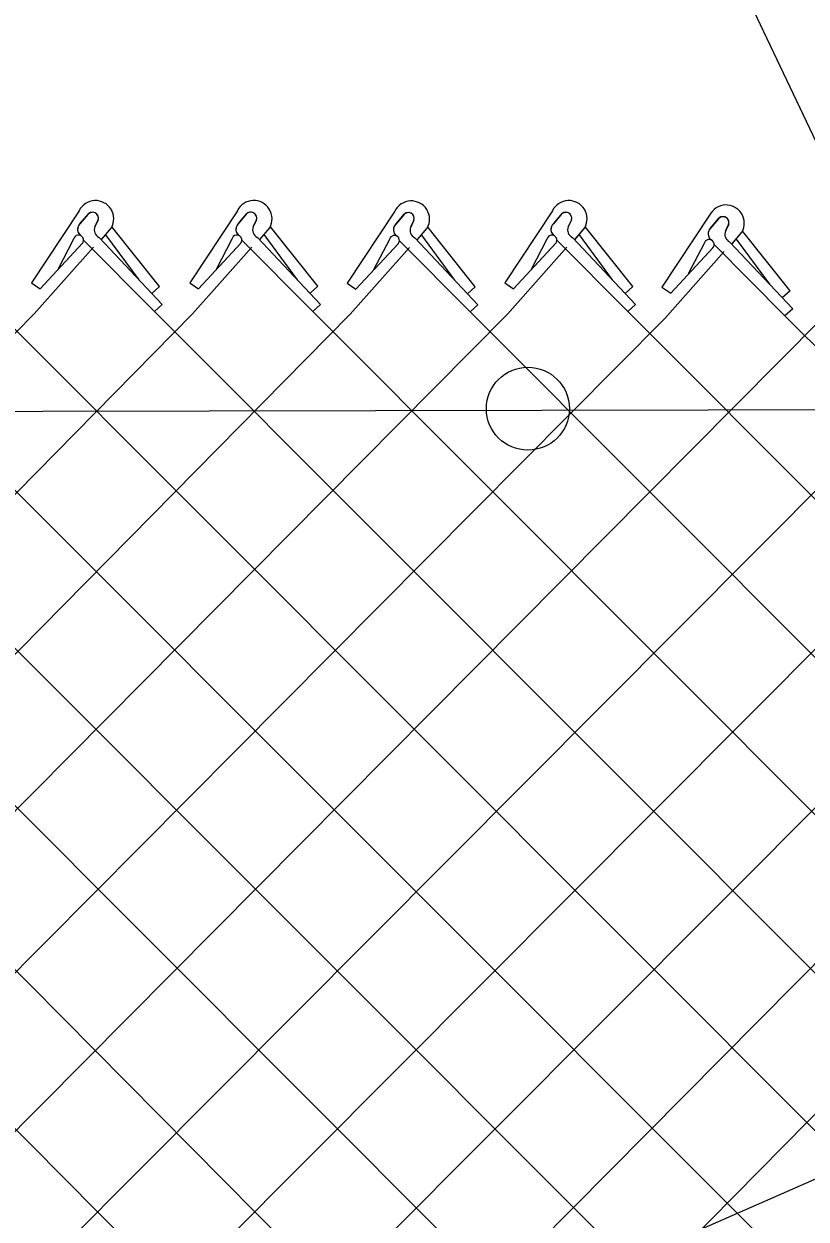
# Model space of a CAD drawing. Extents: x 0 to 2.85, y -0.1 to 1.83.
# Drawn here: x 1.198 to 1.238, y 1.3511 to 1.4121 of the extents above; entities that cross this region are included whole.
import ezdxf

# ---------------------------------------------------------------- set-up
doc = ezdxf.new("R2010")
doc.units = 0
for name, color, linetype in [('CT_Dimensions', 7, 'Continuous'), ('sb_Chainlink Fence', 7, 'Continuous'), ('sb_Existing Structural Steel', 7, 'Continuous')]:
    doc.layers.add(name, color=color, linetype=linetype)

msp = doc.modelspace()

# ---------------------------------------------------------------- linework, layer by layer
at = {"layer": 'CT_Dimensions'}
msp.add_line((1.2598190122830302, 1.3611776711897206), (1.1955985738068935, 1.4963755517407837), dxfattribs=at)
at = {"layer": 'sb_Chainlink Fence'}
for p, q in [((1.2007886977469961, 1.4025966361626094), (1.1983522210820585, 1.3989077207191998)), ((1.200836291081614, 1.4019278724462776), (1.2012814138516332, 1.4024549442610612)), ((1.201240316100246, 1.4024116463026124), (1.200836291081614, 1.4019278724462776)), ((1.201762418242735, 1.4021261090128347), (1.2015988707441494, 1.4017718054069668)), ((1.2015994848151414, 1.4017843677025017), (1.2017620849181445, 1.4021180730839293)), ((1.2088813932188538, 1.4025994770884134), (1.206444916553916, 1.398910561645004)), ((1.2089289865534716, 1.4019307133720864), (1.2093741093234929, 1.4024577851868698)), ((1.2093330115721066, 1.4024144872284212), (1.2089289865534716, 1.4019307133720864)), ((1.2098551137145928, 1.4021289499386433), (1.209691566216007, 1.4017746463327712)), ((1.2096921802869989, 1.4017872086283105), (1.2098547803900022, 1.4021209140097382)), ((1.2169348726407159, 1.4025790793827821), (1.214498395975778, 1.3988901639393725)), ((1.2169824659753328, 1.4019103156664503), (1.217427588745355, 1.4024373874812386)), ((1.2173864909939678, 1.402394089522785), (1.2169824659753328, 1.4019103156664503)), ((1.2179085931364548, 1.4021085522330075), (1.217745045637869, 1.4017542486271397)), ((1.217745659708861, 1.4017668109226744), (1.2179082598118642, 1.402100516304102)), ((1.2249891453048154, 1.4025956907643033), (1.2225526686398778, 1.398906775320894)), ((1.2250367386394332, 1.4019269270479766), (1.2254818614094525, 1.4024539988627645)), ((1.225440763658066, 1.4024107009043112), (1.2250367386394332, 1.4019269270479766)), ((1.2259628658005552, 1.4021251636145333), (1.2257993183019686, 1.4017708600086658)), ((1.2257999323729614, 1.4017834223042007), (1.2259625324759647, 1.4021171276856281)), ((1.2330269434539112, 1.4023717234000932), (1.2305904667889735, 1.3986828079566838)), ((1.233074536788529, 1.4017029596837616), (1.2335196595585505, 1.4022300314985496)), ((1.2334785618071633, 1.4021867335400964), (1.233074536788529, 1.4017029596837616)), ((1.2019457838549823, 1.4011368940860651), (1.2024409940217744, 1.4017231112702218)), ((1.201952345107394, 1.4011458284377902), (1.2024434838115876, 1.4017251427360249)), ((1.2024409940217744, 1.4017231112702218), (1.2024774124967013, 1.401791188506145)), ((1.2024774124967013, 1.401791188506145), (1.2025084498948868, 1.4018640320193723)), ((1.2049017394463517, 1.3987317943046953), (1.2024889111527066, 1.401766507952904)), ((1.2100384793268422, 1.401139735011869), (1.210533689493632, 1.4017259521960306)), ((1.2100450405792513, 1.4011486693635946), (1.2105361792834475, 1.4017279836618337)), ((1.210533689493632, 1.4017259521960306), (1.210570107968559, 1.4017940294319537)), ((1.210570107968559, 1.4017940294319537), (1.2106011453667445, 1.401866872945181)), ((1.2129944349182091, 1.3987346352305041), (1.2105816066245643, 1.401769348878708)), ((1.218091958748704, 1.4011193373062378), (1.218587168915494, 1.4017055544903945)), ((1.2180985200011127, 1.4011282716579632), (1.2185896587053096, 1.4017075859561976)), ((1.218587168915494, 1.4017055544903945), (1.218623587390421, 1.4017736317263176)), ((1.218623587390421, 1.4017736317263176), (1.2186546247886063, 1.401846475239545)), ((1.2210479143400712, 1.398714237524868), (1.2186350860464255, 1.4017489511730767)), ((1.2261462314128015, 1.401135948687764), (1.2266414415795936, 1.4017221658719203)), ((1.2261527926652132, 1.4011448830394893), (1.2266439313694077, 1.4017241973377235)), ((1.2266414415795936, 1.4017221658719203), (1.2266778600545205, 1.4017902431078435)), ((1.2266778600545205, 1.4017902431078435), (1.2267088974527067, 1.401863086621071)), ((1.2291021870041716, 1.398730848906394), (1.2266893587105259, 1.4017655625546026)), ((1.2340006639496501, 1.4019011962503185), (1.2338371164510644, 1.4015468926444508)), ((1.2338377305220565, 1.4015594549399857), (1.2340003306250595, 1.4018931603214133)), ((1.2341840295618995, 1.400911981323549), (1.2346792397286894, 1.4014981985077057)), ((1.234190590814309, 1.4009209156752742), (1.2346817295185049, 1.4015002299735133)), ((1.2346792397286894, 1.4014981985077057), (1.2347156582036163, 1.4015662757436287)), ((1.2347156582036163, 1.4015662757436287), (1.2347466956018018, 1.401639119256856)), ((1.2371399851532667, 1.3985068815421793), (1.2347271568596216, 1.401541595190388)), ((1.1987981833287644, 1.3986030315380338), (1.2009679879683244, 1.400940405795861)), ((1.1987981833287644, 1.3986030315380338), (1.2009541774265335, 1.4009266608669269)), ((1.2005113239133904, 1.4011411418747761), (1.1996996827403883, 1.3995895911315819)), ((1.2010129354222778, 1.4010899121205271), (1.2046402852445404, 1.3974471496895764)), ((1.201810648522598, 1.4012324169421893), (1.2050360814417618, 1.3978058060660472)), ((1.2038627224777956, 1.39906385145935), (1.2021656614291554, 1.4013738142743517)), ((1.2068908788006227, 1.398605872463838), (1.209060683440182, 1.4009432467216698)), ((1.2068908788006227, 1.398605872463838), (1.209046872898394, 1.4009295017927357)), ((1.2086040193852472, 1.401143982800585), (1.2077923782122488, 1.3995924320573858)), ((1.2091056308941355, 1.4010927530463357), (1.212732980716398, 1.3974499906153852)), ((1.2099033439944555, 1.401235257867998), (1.2131287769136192, 1.3978086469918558)), ((1.2119554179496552, 1.399066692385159), (1.2102583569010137, 1.4013766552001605)), ((1.2149443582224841, 1.3985854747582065), (1.2171141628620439, 1.4009228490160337)), ((1.2149443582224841, 1.3985854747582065), (1.2171003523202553, 1.4009091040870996)), ((1.2166574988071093, 1.4011235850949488), (1.2158458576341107, 1.3995720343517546)), ((1.2171591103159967, 1.4010723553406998), (1.2207864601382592, 1.397429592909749)), ((1.2179568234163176, 1.401214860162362), (1.2211822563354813, 1.39778824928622)), ((1.2200088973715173, 1.3990462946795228), (1.2183118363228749, 1.4013562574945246)), ((1.2229986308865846, 1.398602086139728), (1.2251684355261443, 1.4009394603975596)), ((1.2229986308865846, 1.398602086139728), (1.2251546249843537, 1.4009257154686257)), ((1.2247117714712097, 1.4011401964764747), (1.2239001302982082, 1.3995886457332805)), ((1.225213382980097, 1.4010889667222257), (1.2288407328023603, 1.3974462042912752)), ((1.226011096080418, 1.401231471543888), (1.229236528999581, 1.397804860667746)), ((1.2280631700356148, 1.3990629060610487), (1.2263661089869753, 1.4013728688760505)), ((1.2327495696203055, 1.4009162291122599), (1.2319379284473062, 1.3993646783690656)), ((1.234048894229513, 1.401007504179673), (1.2372743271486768, 1.3975808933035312)), ((1.2361009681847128, 1.3988389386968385), (1.2344039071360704, 1.4011489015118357)), ((1.1984962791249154, 1.397320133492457), (1.2015316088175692, 1.4007377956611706)), ((1.206588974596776, 1.3973229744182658), (1.2096243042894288, 1.4007406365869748)), ((1.2146424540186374, 1.3973025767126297), (1.2176777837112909, 1.4007202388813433)), ((1.2226967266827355, 1.3973191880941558), (1.2257320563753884, 1.4007368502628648)), ((1.2307345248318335, 1.3970952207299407), (1.2337698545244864, 1.4005128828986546)), ((1.2310364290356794, 1.3983781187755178), (1.2332062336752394, 1.4007154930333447)), ((1.2310364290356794, 1.3983781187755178), (1.2331924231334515, 1.4007017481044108)), ((1.2332511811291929, 1.400864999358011), (1.2368785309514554, 1.3972222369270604)), ((1.1983522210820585, 1.3989077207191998), (1.1987981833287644, 1.3986030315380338)), ((1.2049017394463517, 1.3987317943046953), (1.2045059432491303, 1.3983731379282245)), ((1.206444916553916, 1.398910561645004), (1.2068908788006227, 1.398605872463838)), ((1.2129944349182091, 1.3987346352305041), (1.2125986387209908, 1.3983759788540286)), ((1.214498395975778, 1.3988901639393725), (1.2149443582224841, 1.3985854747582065)), ((1.2210479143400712, 1.398714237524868), (1.220652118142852, 1.3983555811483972)), ((1.2225526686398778, 1.398906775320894), (1.2229986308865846, 1.398602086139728)), ((1.2291021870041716, 1.398730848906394), (1.2287063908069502, 1.3983721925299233)), ((1.2305904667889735, 1.3986828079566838), (1.2310364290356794, 1.3983781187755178)), ((1.2371399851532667, 1.3985068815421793), (1.2367441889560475, 1.3981482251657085)), ((1.172460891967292, 1.2895324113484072), (1.2796712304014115, 1.3982683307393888)), ((1.0912035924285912, 1.2888168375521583), (1.1984962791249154, 1.397320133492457)), ((1.1002060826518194, 1.2893415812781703), (1.206588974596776, 1.3973229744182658)), ((1.108258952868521, 1.2893472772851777), (1.2146424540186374, 1.3973025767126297)), ((1.1159008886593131, 1.2895891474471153), (1.2226967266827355, 1.3973191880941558)), ((1.1558672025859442, 1.3977095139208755), (1.2636071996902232, 1.2889921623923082)), ((1.1639200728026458, 1.3977038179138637), (1.2718940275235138, 1.2887328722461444)), ((1.1720127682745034, 1.3977066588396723), (1.279386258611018, 1.2902100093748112)), ((1.1800662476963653, 1.3976862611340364), (1.2877191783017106, 1.2899658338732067)), ((1.188120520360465, 1.3977028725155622), (1.2955973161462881, 1.2901616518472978)), ((1.1965874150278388, 1.3974528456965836), (1.3040279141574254, 1.2898737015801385)), ((1.2050360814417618, 1.3978058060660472), (1.2046402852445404, 1.3974471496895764)), ((1.2046402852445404, 1.3974471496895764), (1.3122445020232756, 1.2897105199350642)), ((1.2131287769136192, 1.3978086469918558), (1.212732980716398, 1.3974499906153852)), ((1.212732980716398, 1.3974499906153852), (1.3200207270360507, 1.2899730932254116)), ((1.2211822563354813, 1.39778824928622), (1.2207864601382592, 1.397429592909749)), ((1.2207864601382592, 1.397429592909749), (1.3280237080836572, 1.289982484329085)), ((1.229236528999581, 1.397804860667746), (1.2288407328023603, 1.3974462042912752)), ((1.2288407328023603, 1.3974462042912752), (1.3360612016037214, 1.2900584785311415)), ((1.2372743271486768, 1.3975808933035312), (1.2368785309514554, 1.3972222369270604)), ((1.2368785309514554, 1.3972222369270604), (1.3441233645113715, 1.2900570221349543)), ((1.123954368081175, 1.2896095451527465), (1.2307345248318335, 1.3970952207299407)), ((1.1320086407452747, 1.2895929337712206), (1.2387887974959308, 1.397111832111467)), ((1.1400710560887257, 1.289533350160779), (1.2471160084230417, 1.3969920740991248)), ((1.1481277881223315, 1.2895781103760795), (1.2551688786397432, 1.396986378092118)), ((1.1612766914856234, 1.294695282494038), (1.263261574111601, 1.3969892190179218)), ((1.1644074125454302, 1.289512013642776), (1.2712139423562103, 1.3971690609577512))]:
    msp.add_line(p, q, dxfattribs=at)
for centre, radius, start, end in [((1.2016271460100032, 1.4021818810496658), 0.0009354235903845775, 330.7731305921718, 153.67978342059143), ((1.2097198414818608, 1.4021847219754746), 0.0009354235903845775, 330.7731305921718, 153.67978342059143), ((1.217773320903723, 1.4021643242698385), 0.0009354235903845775, 330.7731305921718, 153.67978342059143), ((1.2258275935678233, 1.4021809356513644), 0.0009354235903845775, 330.7731305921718, 153.67978342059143), ((1.2338653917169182, 1.4019569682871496), 0.0009354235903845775, 330.7731305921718, 153.67978342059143), ((1.2014731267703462, 1.402217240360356), 0.00030330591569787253, 342.5147558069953, 140.13680881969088), ((1.2014742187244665, 1.4022186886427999), 0.00030494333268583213, 340.73435754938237, 129.21739859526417), ((1.2095658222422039, 1.4022200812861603), 0.00030330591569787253, 342.5147558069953, 140.13680881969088), ((1.2095669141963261, 1.4022215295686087), 0.00030494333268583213, 340.73435754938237, 129.21739859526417), ((1.217619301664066, 1.4021996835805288), 0.00030330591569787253, 342.5147558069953, 140.13680881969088), ((1.2176203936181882, 1.4022011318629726), 0.00030494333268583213, 340.73435754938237, 129.21739859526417), ((1.2256735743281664, 1.4022162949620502), 0.00030330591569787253, 342.5147558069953, 140.13680881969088), ((1.2256746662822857, 1.4022177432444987), 0.00030494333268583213, 340.73435754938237, 129.21739859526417), ((1.2337113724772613, 1.4019923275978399), 0.00030330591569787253, 342.5147558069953, 140.13680881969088), ((1.2337124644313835, 1.4019937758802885), 0.00030494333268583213, 340.73435754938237, 129.21739859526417), ((1.2010957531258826, 1.4016445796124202), 0.0003843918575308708, 140.20166010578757, 233.0052527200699), ((1.201106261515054, 1.4016450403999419), 0.0003909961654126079, 133.66718540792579, 232.2343578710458), ((1.2019865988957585, 1.4016124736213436), 0.00041880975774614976, 156.48328493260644, 245.15783350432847), ((1.2091884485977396, 1.401647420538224), 0.0003843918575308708, 140.20166010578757, 233.0052527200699), ((1.2091989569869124, 1.401647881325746), 0.0003909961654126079, 133.66718540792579, 232.2343578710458), ((1.210079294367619, 1.4016153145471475), 0.00041880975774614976, 156.48328493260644, 245.15783350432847), ((1.2172419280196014, 1.4016270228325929), 0.0003843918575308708, 140.20166010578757, 233.0052527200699), ((1.2172524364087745, 1.4016274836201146), 0.0003909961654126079, 133.66718540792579, 232.2343578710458), ((1.2181327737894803, 1.4015949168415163), 0.00041880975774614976, 156.48328493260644, 245.15783350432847), ((1.225296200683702, 1.401643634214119), 0.0003843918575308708, 140.20166010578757, 233.0052527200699), ((1.2253067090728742, 1.4016440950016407), 0.0003909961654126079, 133.66718540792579, 232.2343578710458), ((1.2261870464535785, 1.4016115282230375), 0.00041880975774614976, 156.48328493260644, 245.15783350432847), ((1.2333339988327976, 1.4014196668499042), 0.0003843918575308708, 140.20166010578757, 233.0052527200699), ((1.233344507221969, 1.4014201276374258), 0.0003909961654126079, 133.66718540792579, 232.2343578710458), ((1.2342248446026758, 1.4013875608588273), 0.00041880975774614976, 156.48328493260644, 245.15783350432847), ((1.200763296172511, 1.4010970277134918), 0.00025580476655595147, 319.02146199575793, 170.0695590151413), ((1.2088559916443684, 1.4010998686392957), 0.00025580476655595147, 319.02146199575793, 170.0695590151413), ((1.2169094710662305, 1.4010794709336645), 0.00025580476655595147, 319.02146199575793, 170.0695590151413), ((1.224963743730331, 1.401096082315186), 0.00025580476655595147, 319.02146199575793, 170.0695590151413), ((1.233001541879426, 1.4008721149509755), 0.00025580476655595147, 319.02146199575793, 170.0695590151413)]:
    msp.add_arc(centre, radius, start, end, dxfattribs=at)
at = {"layer": 'sb_Existing Structural Steel'}
msp.add_line((1.2953900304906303, 1.3781263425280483), (1.1230958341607, 1.3024372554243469), dxfattribs=at)
msp.add_lwpolyline([(1.3010020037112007, 1.392541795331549), (1.0713181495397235, 1.392078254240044)], dxfattribs=at)
msp.add_circle((1.223735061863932, 1.3924797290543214), 0.0021204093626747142, dxfattribs=at)

doc.saveas('drawing.dxf')
